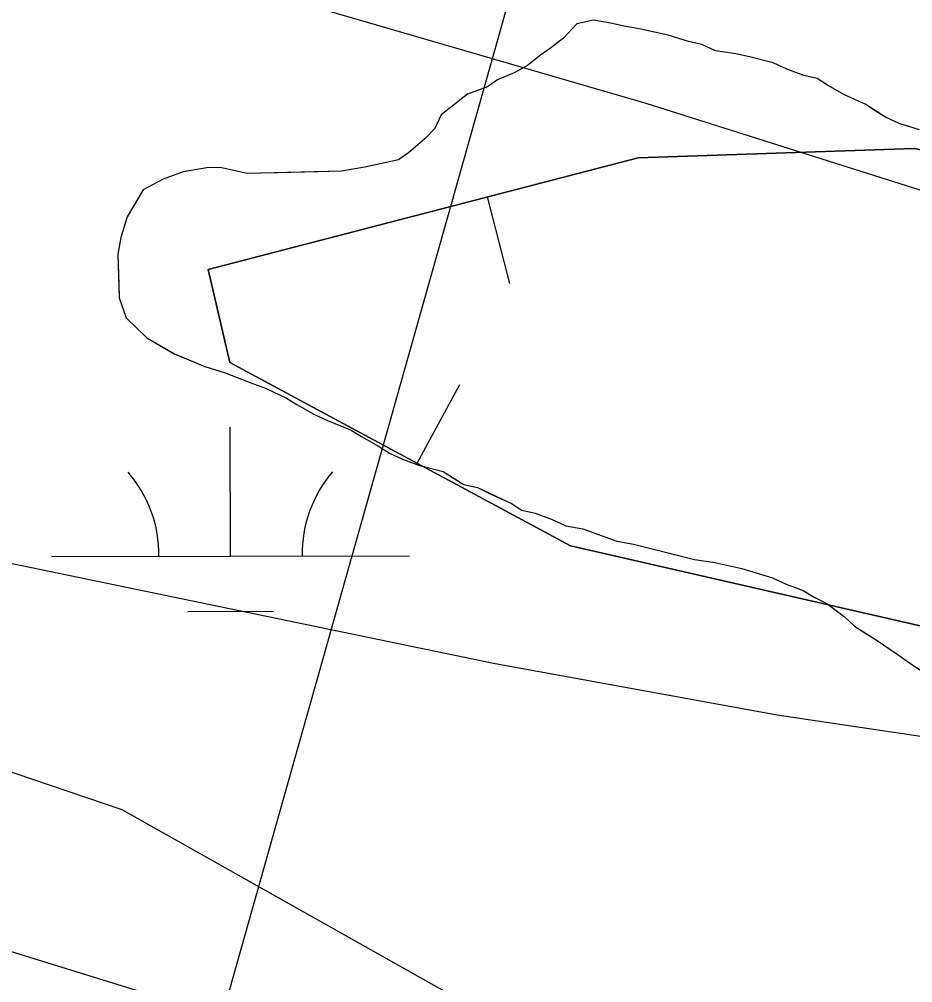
# Model space of a CAD drawing. Extents: x 3329297 to 3367176, y 649250 to 674653.
# Drawn here: x 3333835.7 to 3334085.2, y 671985.9 to 672255 of the extents above; entities that cross this region are included whole.
import ezdxf

# ---------------------------------------------------------------- set-up
doc = ezdxf.new("R2010")
doc.units = 0
for name, color, linetype in [('V-BORW-LINE', 7, 'Continuous'), ('V-RIVR-EDGE', 7, 'Continuous'), ('V-RIVR-RANG', 7, 'Continuous'), ('V-SITE-VEGE', 7, 'Continuous'), ('V-TOPO-MAJR', 7, 'Continuous'), ('V-TOPO-MINR', 7, 'Continuous'), ('V-TOPO-SHOR', 7, 'Continuous'), ('V-WETL-SWMP', 7, 'Continuous')]:
    doc.layers.add(name, color=color, linetype=linetype)

msp = doc.modelspace()

# ---------------------------------------------------------------- linework, layer by layer
at = {"layer": 'V-BORW-LINE'}
for p, q in [((3333966.32, 672205.36), (3333972.6, 672181.16)), ((3333946.85, 672130.96), (3333958.7, 672152.98))]:
    msp.add_line(p, q, dxfattribs=at)
for points in [[(3334489.13, 672067.16), (3334444.98, 672070.49), (3334413.76, 672044.67), (3334319.06, 672042.54), (3334149.92, 672071.26), (3333989.67, 672107.92), (3333894.46, 672159.16), (3333888.47, 672185.14), (3334008.54, 672216.33), (3334085.57, 672218.92), (3334185.18, 672198.46), (3334306.78, 672152), (3334418.18, 672137.4), (3334478.1, 672109.96), (3334497.13, 672091.14), (3334488.22, 672067.23)], [(3334334.43, 672148.38), (3334306.78, 672152), (3334185.18, 672198.46), (3334085.57, 672218.92), (3334008.54, 672216.33), (3333888.47, 672185.14), (3333894.46, 672159.16), (3333989.67, 672107.92), (3334149.92, 672071.26), (3334313.33, 672043.51)]]:
    msp.add_lwpolyline(points, dxfattribs=at)
at = {"layer": 'V-RIVR-EDGE'}
msp.add_spline([(3339166.35, 669632.45), (3339148.52, 669636.37), (3339138.83, 669636.78), (3339122.94, 669641.48), (3339105.12, 669646.95), (3339096.99, 669652.01), (3339093.12, 669656.29), (3339089.26, 669664.44), (3339086.56, 669669.1), (3339078.82, 669674.94), (3339053.64, 669688.18), (3339028.47, 669702.21), (3339020.72, 669706.49), (3339018, 669704.17), (3339012.57, 669704.57), (3339008.7, 669708.07), (3339008.32, 669710.4), (3339007.94, 669713.12), (3339007.56, 669715.06), (3338988.58, 669723.63), (3338974.64, 669732.59), (3338973.09, 669734.53), (3338972.71, 669738.02), (3338974.27, 669740.35), (3338974.28, 669743.84), (3338966.94, 669753.94), (3338965.01, 669758.6), (3338963.85, 669760.54), (3338956.49, 669764.43), (3338944.87, 669769.5), (3338928.21, 669778.08), (3338920.86, 669785.07), (3338906.56, 669803.34), (3338897.28, 669814.22), (3338888, 669824.71), (3338880.26, 669833.26), (3338874.07, 669838.71), (3338867.87, 669840.27), (3338862.06, 669843), (3338858.57, 669843.01), (3338858.58, 669844.95), (3338858.24, 669867.83), (3338860.58, 669870.93), (3338861.75, 669873.25), (3338861.76, 669876.35), (3338860.21, 669879.46), (3338854.02, 669882.58), (3338849.02, 669903.14), (3338843.63, 669917.51), (3338832.81, 669931.11), (3338822.75, 669940.83), (3338804.56, 669955.22), (3338800.68, 669956.78), (3338796.03, 669956.79), (3338788.66, 669955.26), (3338782.44, 669952.17), (3338775.47, 669955.68), (3338770.44, 669960.35), (3338765.41, 669965.01), (3338754.18, 669972.41), (3338742.57, 669981.36), (3338728.24, 669988.76), (3338714.68, 669995), (3338701.13, 670003.56), (3338693.4, 670012.11), (3338687.99, 670020.27), (3338682.59, 670033.47), (3338677.18, 670040.46), (3338665.17, 670046.31), (3338655.1, 670048.66), (3338655.48, 670045.95), (3338653.54, 670045.56), (3338643.46, 670046.36), (3338635.32, 670050.26), (3338633, 670052.98), (3338626.41, 670055.33), (3338615.17, 670057.29), (3338608.97, 670058.08), (3338601.61, 670062.76), (3338592.32, 670069.37), (3338582.25, 670071.72), (3338574.11, 670074.46), (3338568.3, 670078.74), (3338562.5, 670084.57), (3338561.34, 670087.67), (3338554.75, 670088.85), (3338551.26, 670089.25), (3338548.94, 670091.97), (3338544.31, 670098.58), (3338517.19, 670108.73), (3338513.32, 670111.84), (3338511.39, 670115.72), (3338497.82, 670118.86), (3338480, 670125.88), (3338471.48, 670130.17), (3338466.45, 670134.83), (3338451.73, 670140.3), (3338441.26, 670142.65), (3338438.16, 670142.27), (3338431.18, 670145.39), (3338420.34, 670150.07), (3338407.93, 670152.43), (3338393.21, 670156.73), (3338378.49, 670165.69), (3338345.2, 670189.43), (3338316.55, 670206.56), (3338280.93, 670231.47), (3338237.55, 670254.45), (3338210.45, 670270.81), (3338182.57, 670289.88), (3338148.9, 670317.5), (3338126.07, 670336.94), (3338116.01, 670348.22), (3338106.73, 670356.77), (3338093.56, 670363.78), (3338076.9, 670368.87), (3338057.53, 670376.28), (3338042.81, 670383.3), (3338026.54, 670392.65), (3338007.18, 670402.39), (3337994, 670405.52), (3337971.52, 670413.34), (3337948.66, 670420.76), (3337916.51, 670434.03), (3337912.65, 670440.63), (3337911.11, 670448.78), (3337908.8, 670453.82), (3337904.54, 670455.77), (3337890.98, 670459.68), (3337883.62, 670464.74), (3337879.36, 670466.69), (3337872.38, 670467.1), (3337862.68, 670467.12), (3337849.88, 670465.99), (3337839.8, 670463.69), (3337826.22, 670462.56), (3337810.72, 670465.7), (3337802.19, 670469.21), (3337788.25, 670478.16), (3337779.73, 670480.51), (3337774.3, 670481.69), (3337768.89, 670486.74), (3337764.63, 670490.63), (3337755.72, 670494.92), (3337749.13, 670496.88), (3337745.26, 670497.27), (3337740.6, 670495.35), (3337738.66, 670496.13), (3337735.18, 670499.24), (3337729.76, 670503.52), (3337724.73, 670508.18), (3337720.08, 670512.07), (3337706.13, 670514.43), (3337677.86, 670531.18), (3337643.77, 670545.22), (3337600.78, 670567.05), (3337560.1, 670585.37), (3337510.14, 670611.87), (3337463.28, 670636.42), (3337442.36, 670644.22), (3337416.78, 670652.43), (3337405.55, 670657.5), (3337401.68, 670661.39), (3337400.13, 670663.33), (3337395.49, 670665.67), (3337388.89, 670666.07), (3337376.88, 670670.76), (3337362.94, 670677.77), (3337340.87, 670690.62), (3337309.5, 670706.99), (3337291.29, 670714.79), (3337276.18, 670722.97), (3337252.56, 670736.99), (3337220.04, 670756.85), (3337154.99, 670798.5), (3337124.41, 670821.07), (3337111.24, 670827.31), (3337094.19, 670832.78), (3337075.97, 670836.7), (3337050.39, 670842.59), (3337028.69, 670849.62), (3337007.78, 670860.53), (3336991.89, 670867.94), (3336983.37, 670871.06), (3336969.03, 670873.42), (3336939.95, 670875.43), (3336901.97, 670884.45), (3336863.6, 670895.79), (3336821.37, 670910.63), (3336786.5, 670926.23), (3336740.02, 670949.61), (3336682.31, 670976.12), (3336635.44, 670997.18), (3336603.68, 671013.55), (3336585.47, 671022.51), (3336583.15, 671026.4), (3336580.06, 671031.06), (3336576.19, 671034.56), (3336549.46, 671045.09), (3336500.24, 671058.01), (3336451.41, 671070.16), (3336425.44, 671074.49), (3336399.85, 671076.49), (3336361.07, 671078.91), (3336337.43, 671082.85), (3336313.4, 671088.34), (3336290.92, 671094.6), (3336280.46, 671097.34), (3336275.41, 671097.35), (3336257.58, 671097.39), (3336194.82, 671123.92), (3336129.35, 671154.33), (3336078.61, 671179.66), (3336032.91, 671203.04), (3335979.46, 671230.32), (3335943.05, 671245.54), (3335907.79, 671259.2), (3335894.23, 671264.66), (3335887.64, 671265.45), (3335873.31, 671273.63), (3335871.38, 671277.13), (3335862.86, 671281.41), (3335831.09, 671293.51), (3335799.33, 671308.72), (3335763.7, 671327.42), (3335724.58, 671346.9), (3335714.51, 671351.97), (3335703.27, 671355.1), (3335699.01, 671358.21), (3335680.04, 671369.9), (3335645.95, 671385.49), (3335603.71, 671399.17), (3335573.09, 671406.61), (3335518.06, 671419.93), (3335470.4, 671436.73), (3335433.98, 671449.62), (3335405.32, 671465.97), (3335397.96, 671471.03), (3335385.94, 671471.06), (3335366.94, 671468.78), (3335345.98, 671463.02), (3335338.62, 671464.59), (3335338.62, 671467.3), (3335339.03, 671475.83), (3335337.87, 671478.94), (3335334.39, 671482.05), (3335319.67, 671486.74), (3335303, 671491.05), (3335280.12, 671488.39), (3335259.15, 671479.52), (3335245.56, 671472.19), (3335233.15, 671471.44), (3335223.85, 671474.18), (3335210.68, 671481.97), (3335198.67, 671485.88), (3335156.4, 671487.53), (3335124.61, 671488.39), (3335114.13, 671484.92), (3335094.71, 671474.11), (3335085.4, 671473.36), (3335075.32, 671475.71), (3335065.63, 671477.67), (3335064.86, 671478.45), (3335067.59, 671483.1), (3335066.81, 671484.65), (3335063.72, 671489.31), (3335039.71, 671501.39), (3335020.73, 671509.2), (3335003.28, 671511.95), (3334994.76, 671515.46), (3334990.89, 671517.03), (3334963, 671533.38), (3334933.18, 671549.36), (3334916.12, 671551.34), (3334894.42, 671557.6), (3334863.43, 671571.25), (3334847.95, 671581.75), (3334834.78, 671587.99), (3334809.21, 671598.53), (3334767.76, 671617.24), (3334744.9, 671627.77), (3334711.2, 671642.2), (3334691.44, 671649.23), (3334670.12, 671653.16), (3334647.65, 671659.81), (3334620.14, 671672.29), (3334605.42, 671678.53), (3334581, 671683.24), (3334555.81, 671689.12), (3334542.23, 671688.38), (3334534.09, 671688.79), (3334531.39, 671696.55), (3334523.66, 671706.27), (3334505.85, 671714.84), (3334480.26, 671719.17), (3334460.49, 671721.93), (3334457, 671720.39), (3334455.05, 671716.91), (3334456.59, 671713.8), (3334463.19, 671714.56), (3334467.45, 671712.22), (3334467.44, 671710.28), (3334462.78, 671708.35), (3334446.88, 671706.84), (3334429.04, 671707.66), (3334403.46, 671713.93), (3334397.66, 671718.6), (3334391.46, 671722.88), (3334378.67, 671723.69), (3334340.28, 671727.27), (3334305.39, 671730.07), (3334290.26, 671730.11), (3334281.35, 671731.68), (3334271.66, 671734.81), (3334266.23, 671735.6), (3334258.08, 671732.9), (3334246.43, 671726.73), (3334241.39, 671726.35), (3334232.48, 671729.48), (3334218.91, 671729.9), (3334190.6, 671730.74), (3334178.97, 671731.94), (3334163.47, 671737.4), (3334156.1, 671736.65), (3334151.44, 671732.39), (3334148.33, 671732.4), (3334142.53, 671735.91), (3334132.83, 671736.32), (3334110.73, 671737.53), (3334106.86, 671739.48), (3334099.89, 671744.15), (3334081.28, 671748.08), (3334072.75, 671747.71), (3334041.74, 671753.61), (3334018.09, 671757.54), (3334010.35, 671760.28), (3333999.89, 671767.67), (3333992.15, 671771.95), (3333987.1, 671771.19), (3333984.38, 671768.48), (3333980.12, 671768.49), (3333976.64, 671772.77), (3333969.66, 671775.11), (3333958.81, 671778.24), (3333949.91, 671783.31), (3333945.64, 671782.93), (3333941.37, 671782.16), (3333931.3, 671788.01), (3333925.87, 671788.02), (3333915.4, 671788.82), (3333900.29, 671791.57), (3333878.2, 671798.61), (3333856.9, 671811.07), (3333845.68, 671822.73), (3333832.9, 671828.97), (3333818.18, 671834.82), (3333817.41, 671837.15), (3333813.53, 671837.55), (3333800.36, 671841.85), (3333795.71, 671844.96), (3333793.79, 671851.56), (3333792.24, 671854.28), (3333782.95, 671858.18), (3333767.85, 671869.46), (3333755.47, 671879.57), (3333746.17, 671884.64), (3333742.68, 671886.2), (3333733.76, 671885.83), (3333720.97, 671886.64), (3333714.38, 671889.76), (3333707.8, 671895.2), (3333701.62, 671902.59), (3333696.98, 671908.42), (3333690.4, 671913.09), (3333677.23, 671920.49), (3333664.47, 671934.87), (3333650.92, 671945.76), (3333635.04, 671952), (3333625.75, 671959.78), (3333617.63, 671968.72), (3333606.39, 671969.91), (3333600.97, 671974.19), (3333597.87, 671978.08), (3333590.14, 671988.96), (3333572.36, 672009.16), (3333553.4, 672029.38), (3333532.11, 672045.72), (3333511.21, 672062.06), (3333486.44, 672080.35), (3333466.3, 672090.87), (3333451.59, 672102.92), (3333445.79, 672109.53), (3333446.58, 672114.96), (3333429.16, 672126.25), (3333421.43, 672137.9), (3333420.68, 672148.76), (3333415.26, 672151.1), (3333404.71, 672151.61)], degree=3, dxfattribs=at)
at = {"layer": 'V-RIVR-RANG'}
msp.add_line((3334036.22, 672486.87), (3333677.94, 671216.42), dxfattribs=at)
at = {"layer": 'V-SITE-VEGE'}
for p, q in [((3333991.41, 672253.68), (3333987.74, 672249.83)), ((3333996.08, 672254.73), (3333991.41, 672253.68)), ((3334000.8, 672253.91), (3333996.08, 672254.73)), ((3334004.58, 672253.07), (3334000.8, 672253.91)), ((3334009.3, 672252.24), (3334004.58, 672253.07)), ((3333987.74, 672249.83), (3333984.05, 672246.91)), ((3334016.87, 672250.55), (3334009.3, 672252.24)), ((3334022.55, 672248.82), (3334016.87, 672250.55)), ((3333984.05, 672246.91), (3333981.28, 672244.96)), ((3334026.33, 672247.97), (3334022.55, 672248.82)), ((3334030.14, 672246.19), (3334026.33, 672247.97)), ((3333981.28, 672244.96), (3333977.59, 672242.05)), ((3334035.8, 672245.39), (3334030.14, 672246.19)), ((3334039.58, 672244.54), (3334035.8, 672245.39)), ((3334046.21, 672242.83), (3334039.58, 672244.54)), ((3333977.59, 672242.05), (3333973.88, 672240.08)), ((3334050.01, 672241.04), (3334046.21, 672242.83)), ((3333973.88, 672240.08), (3333969.23, 672238.08)), ((3334054.76, 672239.28), (3334050.01, 672241.04)), ((3334058.54, 672238.43), (3334054.76, 672239.28)), ((3333969.23, 672238.08), (3333966.46, 672236.13)), ((3334061.41, 672236.63), (3334058.54, 672238.43)), ((3334066.17, 672233.92), (3334061.41, 672236.63)), ((3333960.87, 672234.11), (3333953.49, 672228.29)), ((3333966.46, 672236.13), (3333960.87, 672234.11)), ((3334071.88, 672231.24), (3334066.17, 672233.92)), ((3334077.61, 672227.63), (3334071.88, 672231.24)), ((3333953.49, 672228.29), (3333951.71, 672224.48)), ((3334081.42, 672225.84), (3334077.61, 672227.63)), ((3334087.1, 672224.1), (3334081.42, 672225.84)), ((3333951.71, 672224.48), (3333948.96, 672221.59)), ((3333948.96, 672221.59), (3333944.36, 672217.72)), ((3333944.36, 672217.72), (3333941.58, 672215.76)), ((3333941.58, 672215.76), (3333932.23, 672213.65)), ((3333881.5, 672212.38), (3333875.91, 672210.36)), ((3333888.05, 672213.49), (3333881.5, 672212.38)), ((3333891.81, 672213.58), (3333888.05, 672213.49)), ((3333899.37, 672211.89), (3333891.81, 672213.58)), ((3333925.68, 672212.55), (3333899.37, 672211.89)), ((3333932.23, 672213.65), (3333925.68, 672212.55)), ((3333875.91, 672210.36), (3333870.34, 672207.4)), ((3333870.34, 672207.4), (3333865.83, 672199.77)), ((3333865.83, 672199.77), (3333864.09, 672194.08)), ((3333864.09, 672194.08), (3333863.27, 672189.36)), ((3333863.27, 672189.36), (3333863.57, 672177.15)), ((3333863.57, 672177.15), (3333865.59, 672171.56)), ((3333865.59, 672171.56), (3333871.37, 672166.06)), ((3333871.37, 672166.06), (3333879, 672161.55)), ((3333879, 672161.55), (3333887.56, 672158)), ((3333887.56, 672158), (3333893.24, 672156.27)), ((3333893.24, 672156.27), (3333899.89, 672153.61)), ((3333899.89, 672153.61), (3333904.63, 672151.85)), ((3333904.63, 672151.85), (3333910.34, 672149.17)), ((3333910.34, 672149.17), (3333913.21, 672147.36)), ((3333913.21, 672147.36), (3333917.98, 672144.66)), ((3333917.98, 672144.66), (3333921.78, 672142.88)), ((3333921.78, 672142.88), (3333928.43, 672140.22)), ((3333928.43, 672140.22), (3333931.29, 672138.41)), ((3333931.29, 672138.41), (3333936.06, 672135.71)), ((3333936.06, 672135.71), (3333938.93, 672133.9)), ((3333938.93, 672133.9), (3333942.73, 672132.12)), ((3333942.73, 672132.12), (3333947.48, 672130.35)), ((3333947.48, 672130.35), (3333954.1, 672128.64)), ((3333954.1, 672128.64), (3333959.83, 672125.02)), ((3333959.83, 672125.02), (3333963.62, 672124.18)), ((3333963.62, 672124.18), (3333973.13, 672119.71)), ((3333973.13, 672119.71), (3333976, 672117.91)), ((3333976, 672117.91), (3333979.78, 672117.06)), ((3333979.78, 672117.06), (3333984.52, 672115.3)), ((3333984.52, 672115.3), (3333988.33, 672113.51)), ((3333988.33, 672113.51), (3333993.05, 672112.69)), ((3333993.05, 672112.69), (3334002.54, 672109.17)), ((3334002.54, 672109.17), (3334007.26, 672108.34)), ((3334007.26, 672108.34), (3334024.29, 672104.07)), ((3334024.29, 672104.07), (3334029.95, 672103.27)), ((3334029.95, 672103.27), (3334037.52, 672101.58)), ((3334037.52, 672101.58), (3334046.04, 672098.97)), ((3334046.04, 672098.97), (3334049.85, 672097.19)), ((3334049.85, 672097.19), (3334054.59, 672095.42)), ((3334054.59, 672095.42), (3334057.46, 672093.62)), ((3334057.46, 672093.62), (3334061.26, 672091.83)), ((3334061.26, 672091.83), (3334066.06, 672088.19)), ((3334066.06, 672088.19), (3334068.95, 672085.44)), ((3334068.95, 672085.44), (3334074.68, 672081.83)), ((3334074.68, 672081.83), (3334081.37, 672077.29)), ((3334081.37, 672077.29), (3334085.2, 672074.57)), ((3334085.2, 672074.57), (3334090.93, 672070.95)), ((3333864.41, 672034.16), (3333753.67, 672071.67)), ((3333963.19, 671978.58), (3333864.41, 672034.16))]:
    msp.add_line(p, q, dxfattribs=at)
at = {"layer": 'V-TOPO-MAJR'}
for points in [[(3334447.99, 672031.12), (3334435.63, 672030.13), (3334423.16, 672030), (3334287.16, 672035.62), (3334206.84, 672040.91), (3334126.85, 672048.81), (3334047.33, 672060.61), (3333968.14, 672075.01), (3333649.34, 672141.09), (3333638.3, 672144.47), (3333627.92, 672149.05), (3333618.55, 672155.43), (3333609.85, 672163.02), (3333595.35, 672178.25), (3333594.49, 672179.23), (3333592.3, 672182.49), (3333590.98, 672184.77), (3333589.48, 672186.94), (3333516.36, 672284.51)], [(3333919.06, 672258.18), (3334010.68, 672231.57), (3334101.58, 672202.8), (3334191.39, 672170.8), (3334280.47, 672136.65), (3334450.01, 672068.15), (3334453.77, 672066.59), (3334457.51, 672065), (3334461.23, 672063.34), (3334464.93, 672061.64), (3334486.18, 672051.69), (3334488.05, 672050.7), (3334491.53, 672048.34), (3334493.14, 672046.96), (3334493.74, 672045.71), (3334493.86, 672044.58), (3334493.26, 672043.61), (3334492.17, 672042.75), (3334472.26, 672036.49), (3334460.18, 672033.38), (3334447.99, 672031.12)]]:
    msp.add_lwpolyline(points, dxfattribs=at)
at = {"layer": 'V-TOPO-MINR'}
msp.add_lwpolyline([(3334768.85, 671701.61), (3334439.84, 671802.75), (3334416.86, 671809.88), (3334393.91, 671817.08), (3334370.99, 671824.39), (3334348.1, 671831.78), (3334261.94, 671859.81), (3334195.94, 671881.13), (3334129.88, 671902.25), (3334063.73, 671923.09), (3333997.52, 671943.74), (3333621.31, 672060.14), (3333614.89, 672062.18), (3333608.49, 672064.28), (3333602.11, 672066.47), (3333595.76, 672068.73), (3333560.86, 672081.43), (3333555.55, 672083.51), (3333550.33, 672085.76), (3333545.22, 672088.26), (3333540.19, 672090.93), (3333535.45, 672094), (3333531.01, 672097.42), (3333404.43, 672172.11)], dxfattribs=at)
at = {"layer": 'V-TOPO-SHOR'}
for points in [[(3334087.1, 672224.1), (3334081.42, 672225.84), (3334077.61, 672227.63), (3334074.75, 672229.44), (3334071.88, 672231.24), (3334066.17, 672233.92), (3334061.41, 672236.62), (3334058.54, 672238.43), (3334054.76, 672239.28), (3334050.01, 672241.04), (3334046.21, 672242.83), (3334039.58, 672244.54), (3334035.8, 672245.39), (3334030.14, 672246.19), (3334026.33, 672247.97), (3334022.55, 672248.82), (3334016.87, 672250.55), (3334013.09, 672251.4), (3334009.3, 672252.24), (3334004.58, 672253.07), (3334000.8, 672253.91), (3333996.08, 672254.73), (3333991.41, 672253.68), (3333987.74, 672249.83), (3333984.05, 672246.91), (3333981.28, 672244.96), (3333977.59, 672242.05), (3333973.88, 672240.08), (3333969.23, 672238.08), (3333966.46, 672236.13), (3333960.87, 672234.11), (3333953.49, 672228.29), (3333951.71, 672224.48), (3333948.96, 672221.59), (3333944.36, 672217.72), (3333941.58, 672215.76), (3333932.23, 672213.65), (3333925.68, 672212.55), (3333919.1, 672212.38), (3333907.83, 672212.1), (3333903.13, 672211.98), (3333899.37, 672211.89), (3333891.81, 672213.58), (3333888.05, 672213.49), (3333881.5, 672212.38), (3333875.91, 672210.36), (3333870.34, 672207.4), (3333865.83, 672199.77)], [(3333865.83, 672199.77), (3333864.09, 672194.08), (3333863.27, 672189.36), (3333863.48, 672180.91), (3333863.57, 672177.15), (3333865.59, 672171.56), (3333868.48, 672168.81), (3333871.37, 672166.06), (3333879, 672161.55), (3333887.56, 672158), (3333893.24, 672156.27), (3333899.89, 672153.61), (3333904.63, 672151.85), (3333910.34, 672149.17), (3333913.21, 672147.36), (3333917.98, 672144.66), (3333921.78, 672142.88), (3333928.43, 672140.22), (3333931.29, 672138.41), (3333936.06, 672135.71), (3333938.93, 672133.9), (3333942.73, 672132.12), (3333947.48, 672130.35), (3333954.1, 672128.64), (3333956.97, 672126.83), (3333959.83, 672125.02), (3333963.62, 672124.18), (3333967.42, 672122.39), (3333973.13, 672119.71), (3333976, 672117.91), (3333979.78, 672117.06), (3333984.52, 672115.3), (3333988.33, 672113.51), (3333993.05, 672112.69), (3334002.54, 672109.17), (3334007.26, 672108.34), (3334017.67, 672105.78), (3334024.29, 672104.07), (3334029.95, 672103.27), (3334037.52, 672101.58), (3334046.04, 672098.97), (3334049.85, 672097.19), (3334054.59, 672095.43), (3334057.46, 672093.62), (3334061.26, 672091.83), (3334066.06, 672088.19), (3334068.95, 672085.44), (3334071.81, 672083.63), (3334074.68, 672081.83), (3334081.37, 672077.29), (3334085.2, 672074.57), (3334088.07, 672072.76)]]:
    msp.add_lwpolyline(points, dxfattribs=at)
at = {"layer": 'V-WETL-SWMP'}
for p, q in [((3333991.41, 672253.68), (3333987.74, 672249.83)), ((3333996.08, 672254.74), (3333991.41, 672253.68)), ((3334000.8, 672253.91), (3333996.08, 672254.74)), ((3334004.58, 672253.07), (3334000.8, 672253.91)), ((3334009.3, 672252.25), (3334004.58, 672253.07)), ((3333987.74, 672249.83), (3333984.05, 672246.91)), ((3334016.87, 672250.55), (3334009.3, 672252.25)), ((3334022.55, 672248.82), (3334016.87, 672250.55)), ((3333984.05, 672246.91), (3333981.28, 672244.96)), ((3334026.34, 672247.97), (3334022.55, 672248.82)), ((3334030.14, 672246.19), (3334026.34, 672247.97)), ((3333981.28, 672244.96), (3333977.59, 672242.05)), ((3334035.8, 672245.39), (3334030.14, 672246.19)), ((3334039.58, 672244.54), (3334035.8, 672245.39)), ((3334046.21, 672242.83), (3334039.58, 672244.54)), ((3333977.59, 672242.05), (3333973.88, 672240.08)), ((3334050.01, 672241.04), (3334046.21, 672242.83)), ((3333973.88, 672240.08), (3333969.23, 672238.08)), ((3334054.76, 672239.28), (3334050.01, 672241.04)), ((3334058.54, 672238.43), (3334054.76, 672239.28)), ((3333969.23, 672238.08), (3333966.46, 672236.13)), ((3334061.41, 672236.62), (3334058.54, 672238.43)), ((3334066.17, 672233.92), (3334061.41, 672236.62)), ((3333960.87, 672234.11), (3333953.49, 672228.29)), ((3333966.46, 672236.13), (3333960.87, 672234.11)), ((3334071.88, 672231.25), (3334066.17, 672233.92)), ((3334077.61, 672227.63), (3334071.88, 672231.25)), ((3333953.49, 672228.29), (3333951.71, 672224.48)), ((3334081.42, 672225.84), (3334077.61, 672227.63)), ((3334087.1, 672224.1), (3334081.42, 672225.84)), ((3333951.71, 672224.48), (3333948.96, 672221.59)), ((3333948.96, 672221.59), (3333944.36, 672217.72)), ((3333944.36, 672217.72), (3333941.58, 672215.77)), ((3333941.58, 672215.77), (3333932.23, 672213.65)), ((3333881.5, 672212.38), (3333875.91, 672210.36)), ((3333888.05, 672213.49), (3333881.5, 672212.38)), ((3333891.81, 672213.58), (3333888.05, 672213.49)), ((3333899.37, 672211.89), (3333891.81, 672213.58)), ((3333925.68, 672212.55), (3333899.37, 672211.89)), ((3333932.23, 672213.65), (3333925.68, 672212.55)), ((3333875.91, 672210.36), (3333870.34, 672207.4)), ((3333870.34, 672207.4), (3333865.83, 672199.77)), ((3333865.83, 672199.77), (3333864.09, 672194.08)), ((3333864.09, 672194.08), (3333863.27, 672189.36)), ((3333863.27, 672189.36), (3333863.57, 672177.15)), ((3333863.57, 672177.15), (3333865.59, 672171.56)), ((3333865.59, 672171.56), (3333871.37, 672166.06)), ((3333871.37, 672166.06), (3333879.01, 672161.55)), ((3333879.01, 672161.55), (3333887.56, 672158)), ((3333887.56, 672158), (3333893.24, 672156.27)), ((3333893.24, 672156.27), (3333899.89, 672153.61)), ((3333899.89, 672153.61), (3333904.63, 672151.85)), ((3333904.63, 672151.85), (3333910.34, 672149.17)), ((3333910.34, 672149.17), (3333913.21, 672147.36)), ((3333913.21, 672147.36), (3333917.98, 672144.66)), ((3333917.98, 672144.66), (3333921.78, 672142.88)), ((3333921.78, 672142.88), (3333928.43, 672140.22)), ((3333894.7, 672105.03), (3333894.63, 672141.03)), ((3333928.43, 672140.22), (3333931.29, 672138.41)), ((3333931.29, 672138.41), (3333936.06, 672135.71)), ((3333936.06, 672135.71), (3333938.93, 672133.9)), ((3333938.93, 672133.9), (3333942.73, 672132.12)), ((3333942.73, 672132.12), (3333947.48, 672130.36)), ((3333947.48, 672130.36), (3333954.1, 672128.64)), ((3333954.1, 672128.64), (3333959.84, 672125.02)), ((3333959.84, 672125.02), (3333963.62, 672124.18)), ((3333963.62, 672124.18), (3333973.13, 672119.71)), ((3333973.13, 672119.71), (3333976, 672117.91)), ((3333976, 672117.91), (3333979.78, 672117.06)), ((3333979.78, 672117.06), (3333984.52, 672115.3)), ((3333984.52, 672115.3), (3333988.33, 672113.51)), ((3333988.33, 672113.51), (3333993.05, 672112.69)), ((3333993.05, 672112.69), (3334002.54, 672109.17)), ((3334002.54, 672109.17), (3334007.26, 672108.35)), ((3334007.26, 672108.35), (3334024.29, 672104.07)), ((3333844.7, 672104.93), (3333944.7, 672105.12)), ((3334024.29, 672104.07), (3334029.95, 672103.27)), ((3334029.95, 672103.27), (3334037.52, 672101.58)), ((3334037.52, 672101.58), (3334046.04, 672098.97)), ((3334046.04, 672098.97), (3334049.85, 672097.19)), ((3334049.85, 672097.19), (3334054.59, 672095.43)), ((3334054.59, 672095.43), (3334057.46, 672093.62)), ((3334057.46, 672093.62), (3334061.26, 672091.83)), ((3334061.26, 672091.83), (3334066.06, 672088.19)), ((3333882.73, 672089.57), (3333906.73, 672089.62)), ((3334066.06, 672088.19), (3334068.95, 672085.44)), ((3334068.95, 672085.44), (3334074.68, 672081.83)), ((3334074.68, 672081.83), (3334081.37, 672077.29)), ((3334081.37, 672077.29), (3334085.2, 672074.57))]:
    msp.add_line(p, q, dxfattribs=at)
for centre, start, end in [((3333949.94, 672105.61), 139.3365, 180.8801), ((3333839.46, 672105.4), 359.3365, 40.8801)]:
    msp.add_arc(centre, 35.25, start, end, dxfattribs=at)

doc.saveas('drawing.dxf')
